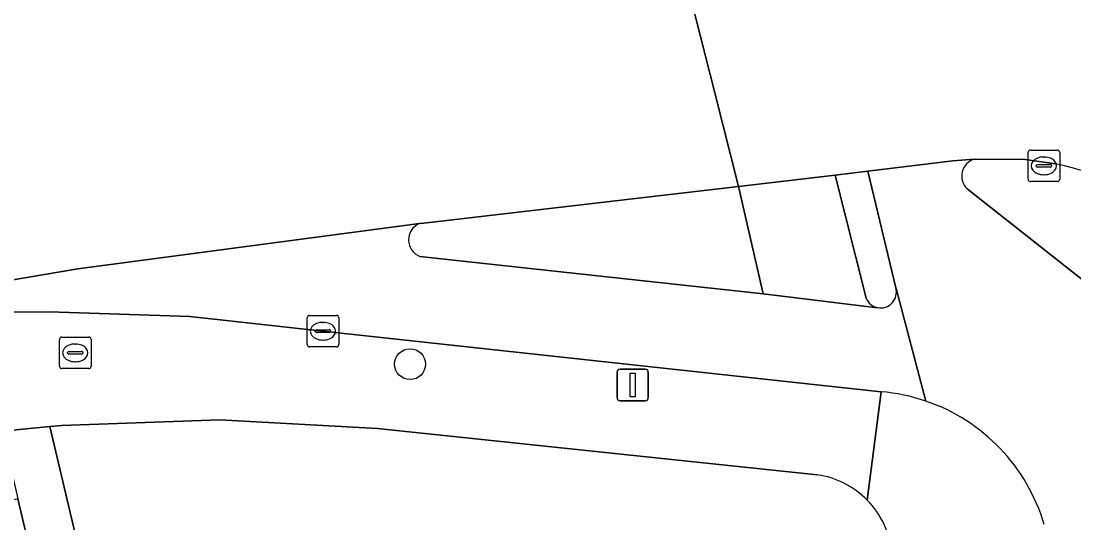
# Model space of a CAD drawing. Extents: x 158031 to 159244, y 380104 to 381214.
# Drawn here: x 159013.67 to 159047.04, y 380970.22 to 380986.11 of the extents above; entities that cross this region are included whole.
import ezdxf

# ---------------------------------------------------------------- set-up
doc = ezdxf.new("R2010")
doc.units = 0
for name, color, linetype in [('IMGEO_Boom', 7, 'Continuous'), ('IMGEO_Brandkraan', 7, 'Continuous'), ('IMGEO_Erf', 7, 'Continuous'), ('IMGEO_Fietspad_open', 7, 'Continuous'), ('IMGEO_Kolk', 7, 'Continuous'), ('IMGEO_Lichtmast', 7, 'Continuous'), ('IMGEO_Pand', 7, 'Continuous'), ('IMGEO_Rijbaan_lokaal_gesloten', 7, 'Continuous'), ('IMGEO_Verkeerseiland_gesloten', 7, 'Continuous'), ('IMGEO_Verkeerseiland_groen', 7, 'Continuous'), ('IMGEO_Voetpad_gesloten', 7, 'Continuous'), ('IMGEO_Voetpad_open', 7, 'Continuous')]:
    doc.layers.add(name, color=color, linetype=linetype)

msp = doc.modelspace()

# ---------------------------------------------------------------- linework, layer by layer
at = {"layer": 'IMGEO_Boom'}
msp.add_circle((159026.003, 380975.245), 0.489, dxfattribs=at)
at = {"layer": 'IMGEO_Brandkraan'}
for p, q in [((159014.891, 380975.177), (159014.891, 380976.029)), ((159014.966, 380976.103), (159015.818, 380976.103)), ((159015.892, 380976.029), (159015.892, 380975.177)), ((159015.15, 380975.597), (159015.15, 380975.609)), ((159015.588, 380975.56), (159015.19, 380975.56)), ((159015.193, 380975.646), (159015.591, 380975.646)), ((159015.379, 380975.883), (159015.404, 380975.883)), ((159015.634, 380975.609), (159015.634, 380975.597)), ((159015.402, 380975.323), (159015.377, 380975.323)), ((159015.818, 380975.103), (159014.966, 380975.103))]:
    msp.add_line(p, q, dxfattribs=at)
for points in [[(159014.891, 380975.177), (159014.891, 380976.029)], [(159014.966, 380976.103), (159015.818, 380976.103)], [(159015.892, 380976.029), (159015.892, 380975.177)], [(159015.818, 380975.103), (159014.966, 380975.103)]]:
    msp.add_lwpolyline(points, dxfattribs=at)
for centre, radius, start, end in [((159014.968, 380976.027), 0.0765, 91.552, 178.448), ((159014.968, 380976.027), 0.0765, 91.552, 178.448), ((159015.816, 380976.027), 0.0765, 1.552, 88.448), ((159015.816, 380976.027), 0.0765, 1.552, 88.448), ((159015.19, 380975.606), 0.0403, 85.8775, 175.7526), ((159015.187, 380975.596), 0.0366, 178.938, 274.7102), ((159015.591, 380975.603), 0.043, 264.8664, 352.4533), ((159015.595, 380975.608), 0.0386, 1.7309, 96.639), ((159014.968, 380975.179), 0.0765, 181.552, 268.448), ((159014.968, 380975.179), 0.0765, 181.552, 268.448), ((159015.816, 380975.179), 0.0765, 271.552, 358.448), ((159015.816, 380975.179), 0.0765, 271.552, 358.448)]:
    msp.add_arc(centre, radius, start, end, dxfattribs=at)
for centre, major_axis, ratio, start_param, end_param in [((159015.378, 380975.603), (-0.387, 0.002), 0.722429, 4.712389, 7.853982), ((159015.403, 380975.603), (-0.39, 0.002), 0.717154, 1.570796, 4.712389)]:
    msp.add_ellipse(centre, major_axis=major_axis, ratio=ratio, start_param=start_param, end_param=end_param, dxfattribs=at)
at = {"layer": 'IMGEO_Erf'}
msp.add_lwpolyline([(159038.906, 380971.741), (159024.975, 380973.202), (159019.969, 380973.476), (159014.958, 380973.303), (159014.587, 380973.267), (159016.057, 380967.064)], dxfattribs=at)
for centre, radius, start, end in [((159038.501, 380968.983), 2.788, 44.3916, 81.6438), ((159038.506, 380968.989), 2.78, 7.0055, 44.3693)]:
    msp.add_arc(centre, radius, start, end, dxfattribs=at)
at = {"layer": 'IMGEO_Fietspad_open'}
for points in [[(159043.881, 380981.741), (159043.208, 380981.689), (159040.506, 380981.354), (159041.397, 380977.659), (159041.403, 380977.643), (159042.352, 380974.075)], [(159051.767, 380974.405), (159043.654, 380980.797)], [(159026.296, 380979.695), (159015.472, 380978.26), (159004.643, 380976.431), (159010.036, 380976.868), (159014.562, 380976.906), (159019.024, 380976.753), (159023.241, 380976.29), (159040.93, 380974.371)], [(159040.82, 380977.034), (159037.197, 380977.47), (159026.314, 380978.655)], [(159042.352, 380974.075), (159041.403, 380977.643), (159041.397, 380977.659)]]:
    msp.add_lwpolyline(points, dxfattribs=at)
for centre, radius, start, end in [((159044.05, 380981.201), 0.566, 107.4089, 225.5492), ((159026.516, 380979.179), 0.561, 113.1045, 248.8786), ((159040.916, 380977.524), 0.499, 258.8729, 15.7007), ((159040.449, 380968.496), 5.894, 71.164, 85.3187), ((159040.451, 380968.505), 5.885, 16.36, 71.1564)]:
    msp.add_arc(centre, radius, start, end, dxfattribs=at)
at = {"layer": 'IMGEO_Kolk'}
for p, q in [((159045.588, 380981.1), (159045.588, 380981.952)), ((159045.663, 380982.026), (159046.515, 380982.026)), ((159046.589, 380981.952), (159046.589, 380981.1)), ((159045.89, 380981.569), (159046.288, 380981.569)), ((159046.076, 380981.806), (159046.101, 380981.806)), ((159045.847, 380981.52), (159045.847, 380981.532)), ((159046.285, 380981.483), (159045.887, 380981.483)), ((159046.099, 380981.246), (159046.074, 380981.246)), ((159046.331, 380981.532), (159046.331, 380981.52)), ((159046.515, 380981.026), (159045.663, 380981.026)), ((159022.74, 380975.863), (159022.74, 380976.715)), ((159022.815, 380976.789), (159023.667, 380976.789)), ((159023.228, 380976.569), (159023.253, 380976.569)), ((159023.741, 380976.715), (159023.741, 380975.863)), ((159022.999, 380976.283), (159022.999, 380976.295)), ((159023.437, 380976.246), (159023.039, 380976.246)), ((159023.042, 380976.332), (159023.44, 380976.332)), ((159023.483, 380976.295), (159023.483, 380976.283)), ((159023.251, 380976.009), (159023.226, 380976.009)), ((159023.667, 380975.789), (159022.815, 380975.789))]:
    msp.add_line(p, q, dxfattribs=at)
for points in [[(159045.588, 380981.1), (159045.588, 380981.952)], [(159045.663, 380982.026), (159046.515, 380982.026)], [(159046.589, 380981.952), (159046.589, 380981.1)], [(159046.515, 380981.026), (159045.663, 380981.026)], [(159022.74, 380975.863), (159022.74, 380976.715)], [(159022.815, 380976.789), (159023.667, 380976.789)], [(159023.741, 380976.715), (159023.741, 380975.863)], [(159023.667, 380975.789), (159022.815, 380975.789)]]:
    msp.add_lwpolyline(points, dxfattribs=at)
for centre, radius, start, end in [((159045.665, 380981.95), 0.0765, 91.552, 178.448), ((159045.665, 380981.95), 0.0765, 91.552, 178.448), ((159046.513, 380981.95), 0.0765, 1.552, 88.448), ((159046.513, 380981.95), 0.0765, 1.552, 88.448), ((159045.887, 380981.529), 0.0403, 85.8775, 175.7526), ((159046.292, 380981.531), 0.0386, 1.7309, 96.639), ((159045.884, 380981.519), 0.0366, 178.938, 274.7102), ((159046.288, 380981.526), 0.043, 264.8664, 352.4533), ((159045.665, 380981.102), 0.0765, 181.552, 268.448), ((159045.665, 380981.102), 0.0765, 181.552, 268.448), ((159046.513, 380981.102), 0.0765, 271.552, 358.448), ((159046.513, 380981.102), 0.0765, 271.552, 358.448), ((159022.817, 380976.713), 0.0765, 91.552, 178.448), ((159022.817, 380976.713), 0.0765, 91.552, 178.448), ((159023.665, 380976.713), 0.0765, 1.552, 88.448), ((159023.665, 380976.713), 0.0765, 1.552, 88.448), ((159023.039, 380976.292), 0.0403, 85.8775, 175.7526), ((159023.036, 380976.282), 0.0366, 178.938, 274.7102), ((159023.44, 380976.289), 0.043, 264.8664, 352.4533), ((159023.444, 380976.294), 0.0386, 1.7309, 96.639), ((159022.817, 380975.865), 0.0765, 181.552, 268.448), ((159022.817, 380975.865), 0.0765, 181.552, 268.448), ((159023.665, 380975.865), 0.0765, 271.552, 358.448), ((159023.665, 380975.865), 0.0765, 271.552, 358.448)]:
    msp.add_arc(centre, radius, start, end, dxfattribs=at)
for centre, major_axis, ratio, start_param, end_param in [((159046.075, 380981.526), (-0.387, 0.002), 0.722429, 4.712389, 7.853982), ((159046.1, 380981.526), (-0.39, 0.002), 0.717154, 1.570796, 4.712389), ((159023.227, 380976.289), (-0.387, 0.002), 0.722429, 4.712389, 7.853982), ((159023.252, 380976.289), (-0.39, 0.002), 0.717154, 1.570796, 4.712389)]:
    msp.add_ellipse(centre, major_axis=major_axis, ratio=ratio, start_param=start_param, end_param=end_param, dxfattribs=at)
at = {"layer": 'IMGEO_Lichtmast'}
for p, q in [((159032.562, 380974.186), (159032.562, 380974.986)), ((159032.562, 380974.986), (159032.562, 380974.186)), ((159032.662, 380975.086), (159033.452, 380975.086)), ((159033.452, 380975.086), (159032.662, 380975.086)), ((159033.552, 380974.986), (159033.552, 380974.186)), ((159033.552, 380974.186), (159033.552, 380974.986)), ((159033.452, 380974.086), (159032.662, 380974.086)), ((159032.662, 380974.086), (159033.452, 380974.086))]:
    msp.add_line(p, q, dxfattribs=at)
msp.add_lwpolyline([(159032.982, 380974.961), (159033.132, 380974.961), (159033.132, 380974.211), (159032.982, 380974.211), (159032.982, 380974.961)], dxfattribs=at)
for centre, start, end in [((159032.662, 380974.986), 90, 180), ((159032.662, 380974.986), 90, 180), ((159033.452, 380974.986), 0, 90), ((159033.452, 380974.986), 360, 90), ((159032.662, 380974.186), 180, 270), ((159032.662, 380974.186), 180, 270), ((159033.452, 380974.186), 270, 0), ((159033.452, 380974.186), 270, 0)]:
    msp.add_arc(centre, 0.1, start, end, dxfattribs=at)
at = {"layer": 'IMGEO_Pand'}
msp.add_lwpolyline([(159010.645, 380956.506), (159016.661, 380957.932), (159015.618, 380962.332), (159014.721, 380966.115), (159013.568, 380970.98), (159007.55, 380969.545)], close=True, dxfattribs=at)
at = {"layer": 'IMGEO_Rijbaan_lokaal_gesloten'}
for points in [[(159045.522, 380988.489), (159041.889, 380987.927), (159038.989, 380987.459), (159038.095, 380987.314), (159034.911, 380986.8), (159035.663, 380983.837), (159036.414, 380980.874), (159039.477, 380981.233), (159040.506, 380981.354), (159043.208, 380981.689), (159043.881, 380981.741), (159045.492, 380981.724), (159046.458, 380981.594)], [(158960.505, 380965.971), (158984.64, 380971.808), (159000, 380975.484), (159001.46, 380975.81), (159001.751, 380975.894), (159003.002, 380976.154), (159004.643, 380976.431), (159015.472, 380978.26), (159026.296, 380979.695), (159026.439, 380979.714), (159036.414, 380980.874), (159035.663, 380983.837), (159034.911, 380986.8)]]:
    msp.add_lwpolyline(points, dxfattribs=at)
msp.add_arc((159043.824, 380969.869), 12.017, 32.8458, 77.3394, dxfattribs=at)
at = {"layer": 'IMGEO_Verkeerseiland_gesloten'}
for points in [[(159041.397, 380977.659), (159040.506, 380981.354), (159039.477, 380981.233), (159040.455, 380977.334)], [(159026.314, 380978.655), (159037.197, 380977.47), (159036.414, 380980.874), (159026.439, 380979.714), (159026.296, 380979.695)]]:
    msp.add_lwpolyline(points, dxfattribs=at)
for centre, radius, start, end in [((159026.516, 380979.179), 0.561, 113.1045, 248.8786), ((159040.916, 380977.524), 0.499, 258.8729, 15.7007), ((159040.921, 380977.529), 0.506, 202.7306, 258.4346)]:
    msp.add_arc(centre, radius, start, end, dxfattribs=at)
at = {"layer": 'IMGEO_Verkeerseiland_groen'}
for points in [[(159046.458, 380981.594), (159045.492, 380981.724), (159043.881, 380981.741)], [(159043.654, 380980.797), (159051.767, 380974.405)]]:
    msp.add_lwpolyline(points, dxfattribs=at)
for centre, radius, start, end in [((159044.05, 380981.201), 0.566, 107.4089, 225.5492), ((159043.824, 380969.869), 12.017, 32.8458, 77.3394)]:
    msp.add_arc(centre, radius, start, end, dxfattribs=at)
at = {"layer": 'IMGEO_Voetpad_gesloten'}
msp.add_lwpolyline([(159040.455, 380977.334), (159039.477, 380981.233), (159036.414, 380980.874), (159037.197, 380977.47), (159040.82, 380977.034)], dxfattribs=at)
msp.add_arc((159040.921, 380977.529), 0.506, 202.7306, 258.4346, dxfattribs=at)
at = {"layer": 'IMGEO_Voetpad_open'}
for points in [[(159040.493, 380970.933), (159040.93, 380974.371), (159023.241, 380976.29), (159019.024, 380976.753), (159014.562, 380976.906), (159010.036, 380976.868)], [(159040.93, 380974.371), (159040.493, 380970.933)], [(158849.807, 380934.688), (158851.456, 380935.076), (158872.047, 380939.926), (158875.359, 380940.742), (158879.157, 380941.639), (158925.009, 380952.488), (158932.974, 380954.373), (158939.786, 380955.985), (158946.806, 380957.645), (158951.873, 380958.878), (159000, 380970.291), (159007.26, 380972.002), (159007.376, 380972.035), (159010.207, 380972.706), (159013.086, 380973.122), (159014.587, 380973.267), (159014.958, 380973.303), (159019.969, 380973.476), (159024.975, 380973.202), (159038.906, 380971.741)], [(159016.057, 380967.064), (159014.587, 380973.267), (159013.086, 380973.122), (159013.568, 380970.98), (159014.721, 380966.115)]]:
    msp.add_lwpolyline(points, dxfattribs=at)
for centre, radius, start, end in [((159040.449, 380968.496), 5.894, 71.164, 85.3187), ((159040.451, 380968.505), 5.885, 16.36, 71.1564), ((159038.501, 380968.983), 2.788, 44.3916, 81.6438), ((159038.506, 380968.989), 2.78, 7.0055, 44.3693)]:
    msp.add_arc(centre, radius, start, end, dxfattribs=at)

doc.saveas('drawing.dxf')
